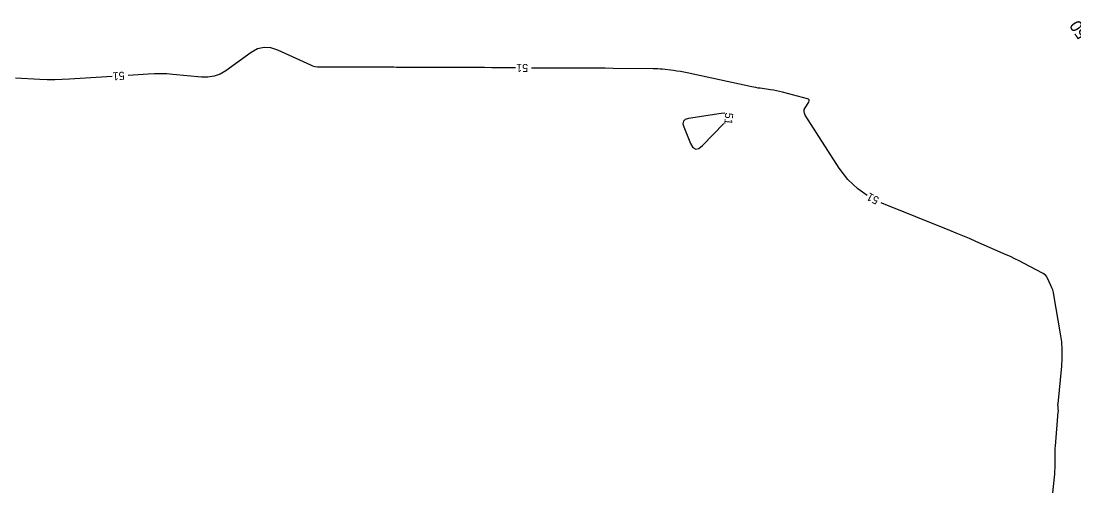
# Model space of a CAD drawing. Extents: x 2384780 to 2405861, y 547869 to 573706.
# Drawn here: x 2397471.6 to 2397734.7, y 554108.8 to 554226.6 of the extents above; entities that cross this region are included whole.
import ezdxf

# ---------------------------------------------------------------- set-up
doc = ezdxf.new("R2010")
doc.units = 0
doc.layers.add('Old_Level_60', color=7, linetype='Continuous')
doc.layers.add('Old_Level_61', color=7, linetype='Continuous')

msp = doc.modelspace()

# ---------------------------------------------------------------- linework, layer by layer
at = {"layer": 'Old_Level_60'}
for points in [[(2397595.192, 554214.877), (2397591.057, 554214.9105), (2397589.22075, 554214.924), (2397587.3845, 554214.93425), (2397585.548, 554214.94175), (2397583.71175, 554214.94625), (2397574.26425, 554214.96125), (2397573.32275, 554214.9635), (2397572.381, 554214.96725), (2397571.4395, 554214.9725), (2397570.49775, 554214.9795), (2397567.42175, 554215.0045), (2397566.76275, 554215.0095), (2397566.1035, 554215.01325), (2397565.44425, 554215.01575), (2397564.78525, 554215.01725), (2397552.43525, 554215.0365), (2397551.5845, 554215.03725), (2397550.734, 554215.03725), (2397549.8835, 554215.0365), (2397549.03275, 554215.03475), (2397546.254, 554215.0275), (2397545.6655, 554215.0575), (2397545.091, 554215.1505), (2397544.53, 554215.30675), (2397543.983, 554215.52575), (2397535.779, 554219.33425), (2397534.0435, 554219.9075), (2397532.35325, 554219.9955), (2397530.708, 554219.59775), (2397529.10775, 554218.71475), (2397522.73225, 554214.16525), (2397521.32825, 554213.333), (2397519.848, 554212.7855), (2397518.29175, 554212.52275), (2397516.6595, 554212.54525), (2397509.511, 554213.2505), (2397507.97875, 554213.36975), (2397506.44525, 554213.426), (2397504.911, 554213.4185), (2397503.37575, 554213.34775), (2397498.333, 554213.01175)], [(2397683.03325, 554183.02225), (2397680.69725, 554184.6555), (2397678.2255, 554187.05025), (2397676.1025, 554189.8675), (2397667.578, 554203.11425), (2397667.36325, 554203.55775), (2397667.289, 554204.0025), (2397667.3555, 554204.4485), (2397667.56225, 554204.89575), (2397668.4675, 554206.359), (2397668.59275, 554206.64525), (2397668.5805, 554206.87675), (2397668.4305, 554207.0535), (2397668.14275, 554207.1755), (2397661.9, 554208.83275), (2397661.1475, 554209.02), (2397660.39, 554209.1835), (2397659.62775, 554209.32325), (2397658.86075, 554209.439), (2397656.34775, 554209.7785), (2397655.81025, 554209.8565), (2397655.2745, 554209.94525), (2397654.7405, 554210.04425), (2397654.2085, 554210.15375), (2397638.03825, 554213.651), (2397637.20425, 554213.82075), (2397636.367, 554213.9705), (2397635.52625, 554214.10025), (2397634.68225, 554214.20975), (2397631.91975, 554214.5345), (2397631.32725, 554214.596), (2397630.734, 554214.6415), (2397630.1395, 554214.6705), (2397629.54375, 554214.6835), (2397619.55875, 554214.76425), (2397617.57875, 554214.7785), (2397615.59875, 554214.78975), (2397613.61875, 554214.798), (2397611.63875, 554214.80275), (2397605.1705, 554214.81375), (2397603.7845, 554214.81725), (2397602.3985, 554214.823), (2397601.0125, 554214.83075), (2397599.6265, 554214.841), (2397599.192, 554214.8445)], [(2397494.34175, 554212.7455), (2397483.71975, 554212.0375), (2397481.85975, 554211.9405), (2397479.999, 554211.898), (2397478.138, 554211.90975), (2397476.27675, 554211.976), (2397470.19525, 554212.2805)], [(2397647.4575, 554203.55625), (2397646.60725, 554203.50725), (2397638.38075, 554202.22075), (2397637.59675, 554201.98025), (2397637.14225, 554201.555), (2397637.01725, 554200.94525), (2397637.22175, 554200.15125)], [(2397637.22175, 554200.15125), (2397638.945, 554196.0145), (2397639.52525, 554195.03025), (2397640.21075, 554194.61025), (2397641.00175, 554194.75425), (2397641.89825, 554195.46275), (2397647.218, 554201.01375)], [(2397729.45725, 554108.7725), (2397729.88425, 554112.68575), (2397729.9575, 554113.4555), (2397730.0095, 554114.2265), (2397730.03975, 554114.9985), (2397730.049, 554115.77175), (2397730.0435, 554118.29925), (2397730.048, 554118.84075), (2397730.064, 554119.38175), (2397730.09125, 554119.92225), (2397730.13, 554120.46225), (2397730.83175, 554128.985), (2397730.844, 554129.18925), (2397730.84725, 554129.39325), (2397730.8415, 554129.5975), (2397730.8265, 554129.8015), (2397730.76325, 554130.468), (2397730.753, 554130.61075), (2397730.75, 554130.7535), (2397730.75375, 554130.89625), (2397730.7645, 554131.039), (2397731.70375, 554140.43825), (2397731.837, 554142.44975), (2397731.834, 554144.45675), (2397731.695, 554146.45875), (2397731.4195, 554148.456), (2397729.734, 554158.2495), (2397729.6105, 554158.84575), (2397729.4475, 554159.4295), (2397729.245, 554160.00075), (2397729.003, 554160.5595), (2397728.14775, 554162.36425), (2397727.94025, 554162.728), (2397727.684, 554163.045), (2397727.37925, 554163.31575), (2397727.02575, 554163.54), (2397722.10775, 554166.15825), (2397721.049, 554166.70925), (2397719.9805, 554167.24025), (2397718.9025, 554167.751), (2397717.8145, 554168.242), (2397710.2425, 554171.5745), (2397708.617, 554172.28175), (2397706.98575, 554172.97525), (2397705.3485, 554173.65475), (2397703.70575, 554174.3205), (2397686.68675, 554181.13375), (2397686.58, 554181.186)]]:
    msp.add_lwpolyline(points, dxfattribs=at)

# ---------------------------------------------------------------- texts
for rotation, p in [(179.5350639, (2397598.33375, 554215.8515)), (183.814075, (2397497.402, 554213.95175)), (264.6184028, (2397647.613, 554203.76675)), (152.6280361, (2397686.24975, 554182.43125))]:
    msp.add_text('51', height=2, rotation=rotation, dxfattribs=at).set_placement(p)
at = {"layer": 'Old_Level_61'}
msp.add_text('50', height=3, rotation=123.2162806, dxfattribs=at).set_placement((2397738.40075, 554223.34525))

doc.saveas('drawing.dxf')
